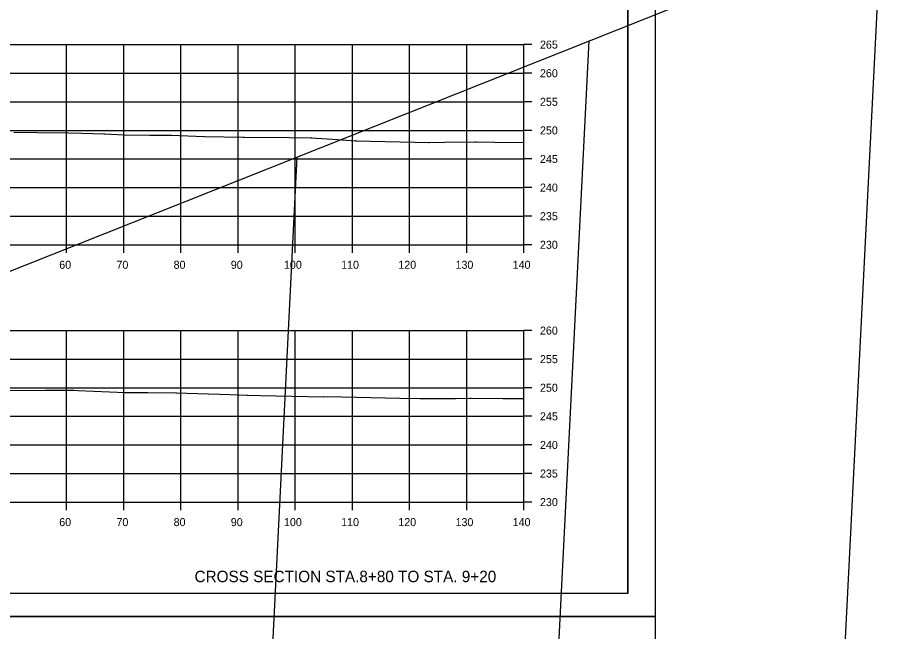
# Model space of a CAD drawing. Extents: x 1300404 to 1323571, y 234004 to 252077.
# Drawn here: x 1315768.7 to 1315923.6, y 242979.2 to 243086.5 of the extents above; entities that cross this region are included whole.
import ezdxf

# ---------------------------------------------------------------- set-up
doc = ezdxf.new("R2010")
doc.units = 0
for name, color, linetype in [('Default', 7, 'Continuous'), ('R_Axis', 7, 'Continuous'), ('R_Axis Annot', 7, 'Continuous'), ('R_Draft', 7, 'Continuous'), ('R_Exist Surface', 7, 'Continuous'), ('R_Floodway', 7, 'Continuous'), ('R_Grid', 7, 'Continuous'), ('R_No Plot', 7, 'Continuous')]:
    doc.layers.add(name, color=color, linetype=linetype)

msp = doc.modelspace()

# ---------------------------------------------------------------- linework, layer by layer
at = {"layer": 'Default'}
for q in [(1315875.46, 243191.25), (1315559.28, 242985.79)]:
    msp.add_line((1315875.46, 242985.79), q, dxfattribs=at)
at = {"layer": 'R_Axis'}
for p, q in [((1315857.28, 243046.79), (1315857.28, 243081.79)), ((1315858.68, 243081.79), (1315857.28, 243081.79)), ((1315858.68, 243076.79), (1315857.28, 243076.79)), ((1315858.68, 243071.79), (1315857.28, 243071.79)), ((1315858.68, 243066.79), (1315857.28, 243066.79)), ((1315858.68, 243061.79), (1315857.28, 243061.79)), ((1315858.68, 243056.79), (1315857.28, 243056.79)), ((1315858.68, 243051.79), (1315857.28, 243051.79)), ((1315577.28, 243046.79), (1315857.28, 243046.79)), ((1315777.28, 243045.39), (1315777.28, 243046.79)), ((1315787.28, 243045.39), (1315787.28, 243046.79)), ((1315797.28, 243045.39), (1315797.28, 243046.79)), ((1315807.28, 243045.39), (1315807.28, 243046.79)), ((1315817.28, 243045.39), (1315817.28, 243046.79)), ((1315827.28, 243045.39), (1315827.28, 243046.79)), ((1315837.28, 243045.39), (1315837.28, 243046.79)), ((1315847.28, 243045.39), (1315847.28, 243046.79)), ((1315857.28, 243045.39), (1315857.28, 243046.79)), ((1315858.68, 243046.79), (1315857.28, 243046.79)), ((1315857.28, 243001.79), (1315857.28, 243031.79)), ((1315858.68, 243031.79), (1315857.28, 243031.79)), ((1315858.68, 243026.79), (1315857.28, 243026.79)), ((1315858.68, 243021.79), (1315857.28, 243021.79)), ((1315858.68, 243016.79), (1315857.28, 243016.79)), ((1315858.68, 243011.79), (1315857.28, 243011.79)), ((1315858.68, 243006.79), (1315857.28, 243006.79)), ((1315577.28, 243001.79), (1315857.28, 243001.79)), ((1315777.28, 243000.39), (1315777.28, 243001.79)), ((1315787.28, 243000.39), (1315787.28, 243001.79)), ((1315797.28, 243000.39), (1315797.28, 243001.79)), ((1315807.28, 243000.39), (1315807.28, 243001.79)), ((1315817.28, 243000.39), (1315817.28, 243001.79)), ((1315827.28, 243000.39), (1315827.28, 243001.79)), ((1315837.28, 243000.39), (1315837.28, 243001.79)), ((1315847.28, 243000.39), (1315847.28, 243001.79)), ((1315857.28, 243000.39), (1315857.28, 243001.79)), ((1315858.68, 243001.79), (1315857.28, 243001.79))]:
    msp.add_line(p, q, dxfattribs=at)
at = {"layer": 'R_Draft'}
for points in [[(1315783.85, 243066.25), (1315783.9, 243066.15), (1315783.8, 243066.15)], [(1315795.5, 243066.01), (1315795.55, 243065.91), (1315795.45, 243065.91)], [(1315808.21, 243065.64), (1315808.26, 243065.54), (1315808.16, 243065.54)], [(1315820.06, 243065.56), (1315820.11, 243065.46), (1315820.01, 243065.46)], [(1315827.87, 243065.04), (1315827.92, 243064.94), (1315827.82, 243064.94)], [(1315840.63, 243064.73), (1315840.68, 243064.63), (1315840.58, 243064.63)], [(1315848.83, 243064.86), (1315848.88, 243064.76), (1315848.78, 243064.76)], [(1315778.45, 243021.42), (1315778.5, 243021.32), (1315778.4, 243021.32)], [(1315787.53, 243020.98), (1315787.58, 243020.88), (1315787.48, 243020.88)], [(1315796.44, 243020.94), (1315796.49, 243020.84), (1315796.39, 243020.84)], [(1315808.92, 243020.56), (1315808.97, 243020.46), (1315808.87, 243020.46)], [(1315822.2, 243020.27), (1315822.25, 243020.17), (1315822.15, 243020.17)], [(1315839.14, 243019.93), (1315839.19, 243019.83), (1315839.09, 243019.83)], [(1315847.96, 243020), (1315848.01, 243019.9), (1315847.91, 243019.9)]]:
    msp.add_lwpolyline(points, close=True, dxfattribs=at)
at = {"layer": 'R_Exist Surface'}
for points in [[(1315768.09, 243066.5), (1315772.2, 243066.44), (1315777.63, 243066.36), (1315779.93, 243066.33), (1315783.85, 243066.2), (1315787.43, 243066), (1315791.87, 243065.94), (1315795.5, 243065.96), (1315801.4, 243065.74), (1315808.21, 243065.59), (1315816.21, 243065.55), (1315820.06, 243065.51), (1315823.79, 243065.25), (1315827.87, 243064.99), (1315838.22, 243064.75), (1315840.63, 243064.68), (1315843.41, 243064.72), (1315848.83, 243064.81), (1315852.12, 243064.73), (1315857.28, 243064.67)], [(1315763.66, 243021.31), (1315773.62, 243021.38), (1315778.45, 243021.37), (1315779.33, 243021.32), (1315787.53, 243020.93), (1315791.52, 243020.95), (1315796.44, 243020.89), (1315805.89, 243020.63), (1315808.92, 243020.51), (1315811.23, 243020.45), (1315822.2, 243020.22), (1315822.89, 243020.25), (1315835.56, 243019.97), (1315839.14, 243019.88), (1315845.3, 243019.93), (1315847.96, 243019.95), (1315853.59, 243019.93), (1315857.28, 243019.91)]]:
    msp.add_lwpolyline(points, dxfattribs=at)
at = {"layer": 'R_Floodway'}
for p, q in [((1315876.66, 242242.17), (1315919.73, 243101.79)), ((1315825.8, 242226.29), (1315868.69, 243082.46)), ((1315774.94, 242210.4), (1315817.61, 243062.15))]:
    msp.add_line(p, q, dxfattribs=at)
msp.add_lwpolyline([(1314910.15, 242704.13), (1315187.43, 242830.5), (1315532.05, 242948.63), (1315904.78, 243096.81), (1316163.13, 243182.99), (1316319.99, 243223.48), (1316365.84, 243269.57), (1316331.91, 243414.03), (1316310.53, 243519.15), (1316371.54, 243772.55), (1316440.41, 243940.88), (1316516.3, 244055.61), (1316743.63, 244150.62), (1316811.07, 244193.2), (1316966.08, 244536.23), (1317034.84, 244653.74), (1317199.18, 244747.09), (1317449.44, 244816.75), (1317656.98, 244903.07)], dxfattribs=at)
at = {"layer": 'R_Grid'}
for p, q in [((1315577.28, 243081.79), (1315857.28, 243081.79)), ((1315777.28, 243046.79), (1315777.28, 243081.79)), ((1315787.28, 243046.79), (1315787.28, 243081.79)), ((1315797.28, 243046.79), (1315797.28, 243081.79)), ((1315807.28, 243046.79), (1315807.28, 243081.79)), ((1315817.28, 243046.79), (1315817.28, 243081.79)), ((1315827.28, 243046.79), (1315827.28, 243081.79)), ((1315837.28, 243046.79), (1315837.28, 243081.79)), ((1315847.28, 243046.79), (1315847.28, 243081.79)), ((1315857.28, 243046.79), (1315857.28, 243081.79)), ((1315577.28, 243076.79), (1315857.28, 243076.79)), ((1315577.28, 243071.79), (1315857.28, 243071.79)), ((1315577.28, 243066.79), (1315857.28, 243066.79)), ((1315577.28, 243061.79), (1315857.28, 243061.79)), ((1315577.28, 243056.79), (1315857.28, 243056.79)), ((1315577.28, 243051.79), (1315857.28, 243051.79)), ((1315577.28, 243046.79), (1315857.28, 243046.79)), ((1315577.28, 243031.79), (1315857.28, 243031.79)), ((1315777.28, 243001.79), (1315777.28, 243031.79)), ((1315787.28, 243001.79), (1315787.28, 243031.79)), ((1315797.28, 243001.79), (1315797.28, 243031.79)), ((1315807.28, 243001.79), (1315807.28, 243031.79)), ((1315817.28, 243001.79), (1315817.28, 243031.79)), ((1315827.28, 243001.79), (1315827.28, 243031.79)), ((1315837.28, 243001.79), (1315837.28, 243031.79)), ((1315847.28, 243001.79), (1315847.28, 243031.79)), ((1315857.28, 243001.79), (1315857.28, 243031.79)), ((1315577.28, 243026.79), (1315857.28, 243026.79)), ((1315577.28, 243021.79), (1315857.28, 243021.79)), ((1315577.28, 243016.79), (1315857.28, 243016.79)), ((1315577.28, 243011.79), (1315857.28, 243011.79)), ((1315577.28, 243006.79), (1315857.28, 243006.79)), ((1315577.28, 243001.79), (1315857.28, 243001.79))]:
    msp.add_line(p, q, dxfattribs=at)
at = {"layer": 'R_No Plot'}
for p, q in [((1315546.87, 242981.82), (1315880.21, 242981.82)), ((1315546.87, 242981.81), (1315880.21, 242981.81))]:
    msp.add_line(p, q, dxfattribs=at)
for points in [[(1315546.87, 243195.15), (1315880.21, 243195.15), (1315880.21, 242981.81), (1315546.87, 242981.81)], [(1315793.2, 243191.25), (1315793.2, 243181.37), (1315828.93, 243181.37), (1315828.93, 243178.45), (1315852.13, 243178.45), (1315852.13, 243156.34), (1315875.46, 243156.34), (1315875.46, 242985.79), (1315559.28, 242985.79), (1315559.28, 243191.25)], [(1315546.87, 242981.81), (1315880.21, 242981.81), (1315880.21, 242768.47), (1315546.87, 242768.47)]]:
    msp.add_lwpolyline(points, close=True, dxfattribs=at)

# ---------------------------------------------------------------- texts
at = {"layer": 'R_Axis Annot'}
for s, p in [('265', (1315860.08, 243081.09)), ('260', (1315860.08, 243076.09)), ('255', (1315860.08, 243071.09)), ('250', (1315860.08, 243066.09)), ('245', (1315860.08, 243061.09)), ('240', (1315860.08, 243056.09)), ('235', (1315860.08, 243051.09)), ('230', (1315860.08, 243046.09)), ('60', (1315776.01, 243042.59)), ('70', (1315786.01, 243042.59)), ('80', (1315796.01, 243042.59)), ('90', (1315806.01, 243042.59)), ('100', (1315815.31, 243042.59)), ('110', (1315825.31, 243042.59)), ('120', (1315835.31, 243042.59)), ('130', (1315845.31, 243042.59)), ('140', (1315855.31, 243042.59)), ('260', (1315860.08, 243031.09)), ('255', (1315860.08, 243026.09)), ('250', (1315860.08, 243021.09)), ('245', (1315860.08, 243016.09)), ('240', (1315860.08, 243011.09)), ('235', (1315860.08, 243006.09)), ('230', (1315860.08, 243001.09)), ('60', (1315776.01, 242997.59)), ('70', (1315786.01, 242997.59)), ('80', (1315796.01, 242997.59)), ('90', (1315806.01, 242997.59)), ('100', (1315815.31, 242997.59)), ('110', (1315825.31, 242997.59)), ('120', (1315835.31, 242997.59)), ('130', (1315845.31, 242997.59)), ('140', (1315855.31, 242997.59))]:
    msp.add_text(s, height=1.4, dxfattribs=at).set_placement(p)
at = {"layer": 'R_Draft'}
msp.add_text('CROSS SECTION STA.8+80 TO STA. 9+20', height=2, dxfattribs=at).set_placement((1315799.67, 242987.79))

doc.saveas('drawing.dxf')
